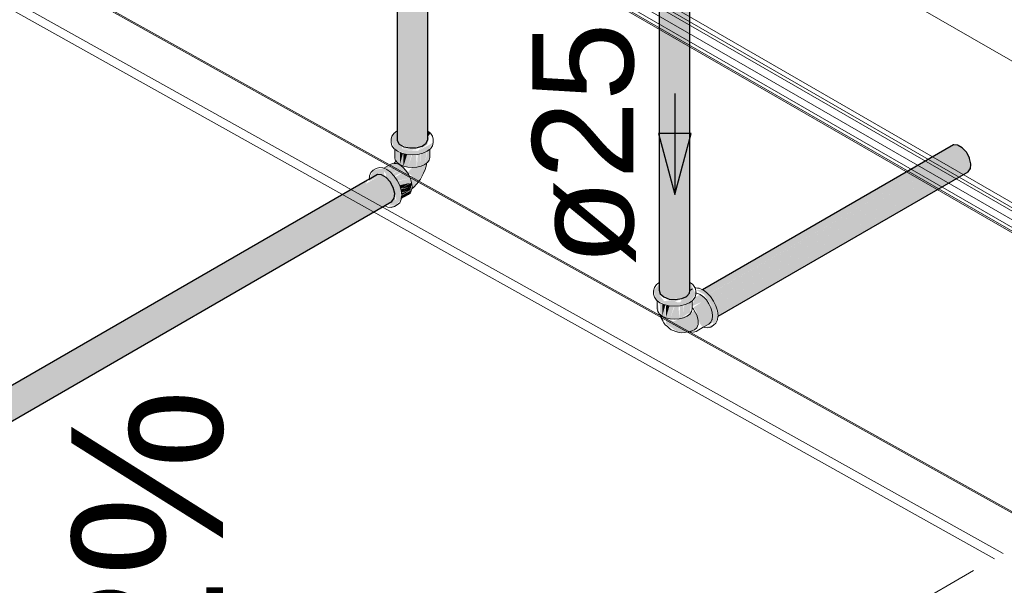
# Model space of a CAD drawing. Header units: millimetres. Extents: x 567 to 934, y -1 to 364.
# Tile 529 of 656: x 733.36 to 735.31, y 67.06 to 68.18. Entities that reach past the tile are written whole.
import ezdxf

# ---------------------------------------------------------------- set-up
doc = ezdxf.new("R2010")
doc.units = ezdxf.units.MM
doc.header["$MEASUREMENT"] = 0
doc.linetypes.add('JIS_02_2.0', pattern=[0.3, 0.2, -0.1])
doc.linetypes.add('NULL', pattern=[0])
for name, color, linetype, lineweight in [('A-GLAZ', 7, 'Continuous', 13), ('AL-Condutos', 3, 'Continuous', 25), ('AL-Conexões', 63, 'Continuous', 18), ('AL-Sentido conduto', 3, 'Continuous', 30), ('AL-Textos conduto', 7, 'Continuous', 9), ('ARQ-ALV-REB', 7, 'Continuous', 18), ('C-PROP-LINE', 7, 'Continuous', 25), ('DI-Área do detalhe', 10, 'JIS_02_2.0', 0), ('Inclinações no ponto', 7, 'Continuous', 9)]:
    doc.layers.add(name, color=color, linetype=linetype, lineweight=lineweight)
doc.styles.add('Arial', font='arial.ttf')

msp = doc.modelspace()

# ---------------------------------------------------------------- hatches: boundary and pattern name
at = {"layer": 'AL-Condutos', "linetype": 'Continuous'}
for points in [[(734.1668, 68.5495), (734.1579, 68.5629), (734.1452, 68.564), (734.1362, 68.5504), (734.124, 68.5642), (734.1124, 68.5615), (734.106, 68.5476), (734.106, 67.9358), (734.1105, 67.929), (734.1314, 67.9212), (734.1555, 67.9249), (734.1668, 67.9377)], [(734.6253, 67.6548), (734.6272, 67.6323), (734.6449, 67.6221), (734.6697, 67.6229), (734.6854, 67.634), (734.6861, 68.2532), (734.6728, 68.2651), (734.6558, 68.2504), (734.6498, 68.2635), (734.6389, 68.2648), (734.6253, 68.2513)], [(734.686, 67.6551), (734.6861, 68.2532), (734.6854, 67.6555)], [(734.7113, 67.6404), (735.2162, 67.9268), (735.208, 67.9273), (734.7112, 67.6405)], [(734.7115, 67.6406), (734.7155, 67.6377), (735.2162, 67.9268)], [(734.7156, 67.6376), (735.2253, 67.9216), (735.2162, 67.9268), (734.7155, 67.6377)], [(734.7227, 67.6315), (735.2253, 67.9216), (734.7164, 67.6381)], [(734.7228, 67.6314), (735.2335, 67.9126), (735.2253, 67.9216), (734.7227, 67.6314)], [(734.7236, 67.6318), (734.7302, 67.6221), (735.2335, 67.9126)], [(734.7303, 67.622), (735.2395, 67.9014), (735.2335, 67.9126), (734.7302, 67.6221)], [(734.7309, 67.6223), (734.7364, 67.611), (735.2395, 67.9014)], [(734.7364, 67.6109), (735.2423, 67.8899), (735.2395, 67.9014), (734.7364, 67.611)], [(734.7413, 67.6007), (735.2423, 67.8899), (734.7368, 67.6111)], [(734.7401, 67.5999), (735.2413, 67.8801), (735.2423, 67.8899), (734.7401, 67.6)], [(729.5798, 65.2726), (734.0754, 67.8682), (729.5716, 65.2731), (729.5627, 65.2606), (729.5682, 65.2381), (729.5843, 65.2205), (729.6004, 65.2195), (734.096, 67.8151), (729.6049, 65.2259), (734.1005, 67.8215), (729.6058, 65.2357), (734.1015, 67.8313), (734.0987, 67.8428), (734.0844, 67.863)], [(734.0844, 67.863), (734.0754, 67.8682), (729.5798, 65.2726)], [(734.0508, 67.8555), (734.0754, 67.8682), (734.0672, 67.8687), (734.0506, 67.8591)], [(735.2413, 67.8801), (734.7327, 67.5865), (735.2368, 67.8737)], [(734.7425, 67.5921), (735.2413, 67.8801), (734.7404, 67.6001)], [(734.7417, 67.5879), (735.2368, 67.8737), (734.7419, 67.5917)], [(729.5716, 65.2731), (734.0442, 67.8501), (734.0474, 67.8572)], [(734.1005, 67.8215), (734.1015, 67.8313), (729.6058, 65.2357)], [(734.096, 67.8151), (734.1005, 67.8215), (729.6049, 65.2259)]]:
    msp.add_hatch(color=91, dxfattribs=at).paths.add_polyline_path(points)
at = {"layer": 'AL-Conexões', "linetype": 'Continuous'}
for points in [[(734.1002, 67.9506), (734.0946, 67.9386), (734.1002, 67.9198), (734.1254, 67.9086), (734.147, 67.9086), (734.1657, 67.9148), (734.1779, 67.9318), (734.147, 67.9154), (734.1154, 67.9178), (734.117, 67.9193), (734.106, 67.9515)], [(734.1723, 67.9506), (734.1635, 67.9306), (734.147, 67.9154), (734.1658, 67.9279)], [(734.1723, 67.9506), (734.1668, 67.9548), (734.1668, 67.943)], [(734.1022, 67.9182), (734.1014, 67.9024), (734.1116, 67.8882), (734.1116, 67.9112)], [(734.1116, 67.9119), (734.1116, 67.8882), (734.1176, 67.91)], [(734.1177, 67.9104), (734.1116, 67.8882), (734.1188, 67.885)], [(734.1194, 67.9208), (734.1154, 67.9178), (734.1458, 67.918)], [(734.1188, 67.9091), (734.1188, 67.885), (734.126, 67.9085)], [(734.126, 67.9085), (734.1188, 67.885), (734.1272, 67.883), (734.135, 67.9079)], [(734.144, 67.9084), (734.1362, 67.9078), (734.1272, 67.883), (734.1452, 67.883)], [(734.1524, 67.9099), (734.1452, 67.883), (734.1536, 67.885)], [(734.1522, 67.909), (734.147, 67.9086), (734.1452, 67.883)], [(734.1596, 67.9121), (734.1536, 67.885), (734.1608, 67.8882), (734.1652, 67.9146)], [(734.1595, 67.9116), (734.1536, 67.9102), (734.1536, 67.885)], [(734.1663, 67.8924), (734.1663, 67.9151), (734.1608, 67.8882)], [(734.1706, 67.9185), (734.1663, 67.9153), (734.1663, 67.8924), (734.1698, 67.8972)], [(734.0802, 67.8809), (734.0848, 67.879), (734.1113, 67.8876), (734.1003, 67.8908)], [(734.1353, 67.8402), (734.1586, 67.8713), (734.1631, 67.8892), (734.136, 67.8823), (734.1266, 67.8722), (734.1352, 67.8666), (734.1349, 67.8534)], [(734.0506, 67.8591), (734.0598, 67.8644), (734.081, 67.8649), (734.0799, 67.8751), (734.1054, 67.8434), (734.1054, 67.8094), (734.0876, 67.8039), (734.1008, 67.805), (734.1143, 67.8193), (734.1113, 67.8468), (734.1005, 67.8655), (734.0797, 67.8811), (734.0591, 67.8772)], [(734.1007, 67.8217), (734.0903, 67.8069), (734.1054, 67.8094), (734.1054, 67.8434), (734.0841, 67.87), (734.0848, 67.8626), (734.0972, 67.8491), (734.105, 67.8167)], [(734.0912, 67.8746), (734.1176, 67.883), (734.1113, 67.8876), (734.0863, 67.8782)], [(734.0917, 67.8748), (734.0959, 67.8704), (734.1176, 67.883)], [(734.0967, 67.8695), (734.1236, 67.8767), (734.1176, 67.883)], [(734.0976, 67.8697), (734.1005, 67.8655), (734.1236, 67.8767)], [(734.1022, 67.863), (734.1066, 67.8565), (734.1326, 67.8611), (734.1236, 67.8767)], [(734.1111, 67.8473), (734.135, 67.8528), (734.1326, 67.8611), (734.1072, 67.8554)], [(734.1326, 67.8523), (734.1112, 67.8473), (734.1132, 67.8404)], [(734.1327, 67.8374), (734.135, 67.8528), (734.1133, 67.8403), (734.1326, 67.8442), (734.1147, 67.8328)], [(734.1326, 67.8442), (734.114, 67.8393), (734.1147, 67.833)], [(734.1146, 67.8218), (734.1287, 67.8291), (734.135, 67.8381), (734.1152, 67.8267)], [(734.1311, 67.8369), (734.1158, 67.832), (734.1153, 67.8275)], [(734.6861, 67.655), (734.6861, 67.6452), (734.6666, 67.6154), (734.635, 67.6178), (734.6264, 67.629), (734.6253, 67.6515), (734.6142, 67.6386), (734.6198, 67.6198), (734.6451, 67.6086), (734.6666, 67.6086), (734.6853, 67.6148), (734.6975, 67.6318)], [(734.7271, 67.5666), (734.7406, 67.5809), (734.7376, 67.6084), (734.7269, 67.6271), (734.7121, 67.6401), (734.6986, 67.64), (734.7139, 67.6312), (734.7317, 67.605), (734.734, 67.5835), (734.7317, 67.571), (734.7139, 67.5655)], [(734.6218, 67.6182), (734.6211, 67.6024), (734.6257, 67.5924)], [(734.6261, 67.6151), (734.6273, 67.5912), (734.6312, 67.5882)], [(734.6261, 67.615), (734.6312, 67.5882), (734.6312, 67.6112)], [(734.6702, 67.6231), (734.635, 67.6178), (734.6556, 67.6162)], [(734.686, 67.5952), (734.686, 67.6151), (734.6733, 67.6102), (734.6732, 67.5878)], [(734.686, 67.5924), (734.6885, 67.6172), (734.686, 67.6153)], [(734.7062, 67.6311), (734.6958, 67.6251), (734.6906, 67.6081), (734.7185, 67.6202)], [(734.7124, 67.5661), (734.7347, 67.5775), (734.7317, 67.605), (734.7175, 67.6217), (734.6931, 67.6055), (734.6982, 67.598), (734.7054, 67.5738)], [(734.6312, 67.6119), (734.6312, 67.5882), (734.6372, 67.61)], [(734.6374, 67.6104), (734.6312, 67.5882), (734.6384, 67.585)], [(734.6384, 67.6091), (734.6384, 67.585), (734.6456, 67.6085)], [(734.6457, 67.6085), (734.6384, 67.585), (734.6468, 67.583), (734.6546, 67.6079)], [(734.6855, 67.5576), (734.6996, 67.5649), (734.7021, 67.5804), (734.6947, 67.5996), (734.6876, 67.5931), (734.653, 67.5775), (734.6384, 67.585), (734.6389, 67.5727), (734.6623, 67.5564)], [(734.6636, 67.6084), (734.6558, 67.6078), (734.6468, 67.583), (734.6648, 67.583)], [(734.672, 67.6099), (734.6648, 67.583), (734.6732, 67.585)], [(734.6718, 67.609), (734.6666, 67.6086), (734.6648, 67.583)], [(734.7275, 67.5762), (734.7297, 67.5809), (734.7045, 67.5669)]]:
    msp.add_hatch(color=51, dxfattribs=at).paths.add_polyline_path(points)

# ---------------------------------------------------------------- linework, layer by layer
at = {"layer": 'A-GLAZ', "color": 8, "lineweight": 5}
for p, q in [((735.8824, 67.7705), (734.67, 68.4705)), ((734.3322, 68.3755), (735.7179, 67.5755)), ((735.7265, 67.5805), (734.3409, 68.3805)), ((734.3321, 68.3688), (735.7064, 67.5754)), ((734.3355, 68.3498), (735.6735, 67.5773)), ((734.3475, 68.3272), (735.6343, 67.5843)), ((734.3608, 68.3123), (735.6085, 67.592)), ((735.588, 67.6005), (734.3755, 68.3005)), ((734.3755, 68.3005), (735.588, 67.6005))]:
    msp.add_line(p, q, dxfattribs=at)
at = {"layer": 'AL-Condutos'}
for p, q in [((734.106, 68.5476), (734.106, 67.955)), ((734.1668, 67.9551), (734.1668, 68.5495)), ((734.6253, 68.2513), (734.6253, 67.6395)), ((734.6861, 67.655), (734.6861, 68.2532)), ((734.106, 67.955), (734.106, 67.9358)), ((734.1668, 67.9548), (734.1668, 67.9551)), ((734.1668, 67.9377), (734.1668, 67.9548)), ((734.106, 67.9358), (734.1105, 67.929)), ((734.1105, 67.929), (734.1195, 67.9238)), ((734.1555, 67.9249), (734.1635, 67.9306)), ((734.1635, 67.9306), (734.1668, 67.9377)), ((735.208, 67.9273), (734.7112, 67.6405)), ((735.2088, 67.9273), (735.208, 67.9273)), ((735.2162, 67.9268), (735.2088, 67.9273)), ((735.2171, 67.9264), (735.2162, 67.9268)), ((734.1195, 67.9238), (734.1314, 67.9212)), ((734.1314, 67.9212), (734.1441, 67.9215)), ((734.1441, 67.9215), (734.1555, 67.9249)), ((735.2253, 67.9216), (735.2171, 67.9264)), ((735.226, 67.9208), (735.2253, 67.9216)), ((735.2335, 67.9126), (735.226, 67.9208)), ((735.234, 67.9116), (735.2335, 67.9126)), ((735.2395, 67.9014), (735.234, 67.9116)), ((735.2397, 67.9004), (735.2395, 67.9014)), ((735.2423, 67.8899), (735.2397, 67.9004)), ((735.2413, 67.8801), (735.2422, 67.8891)), ((735.2422, 67.8891), (735.2423, 67.8899)), ((734.0672, 67.8687), (734.0506, 67.8591)), ((734.0754, 67.8682), (734.0672, 67.8687)), ((734.0844, 67.863), (734.0754, 67.8682)), ((734.7417, 67.5879), (735.2368, 67.8737)), ((735.2368, 67.8737), (735.2409, 67.8796)), ((735.2409, 67.8796), (735.2413, 67.8801)), ((734.0474, 67.8572), (729.5716, 65.2731)), ((734.0504, 67.859), (734.0474, 67.8572)), ((734.0506, 67.8591), (734.0504, 67.859)), ((734.0927, 67.854), (734.0844, 67.863)), ((734.0987, 67.8428), (734.0927, 67.854)), ((734.1015, 67.8313), (734.0987, 67.8428)), ((734.1005, 67.8215), (734.1015, 67.8313)), ((729.6004, 65.2195), (734.096, 67.8151)), ((734.096, 67.8151), (734.1005, 67.8215)), ((734.6861, 67.6414), (734.6861, 67.655)), ((734.6253, 67.6395), (734.6272, 67.6323)), ((734.6854, 67.634), (734.6859, 67.639)), ((734.6859, 67.639), (734.686, 67.6405)), ((734.686, 67.6405), (734.6861, 67.6414)), ((734.6272, 67.6323), (734.6342, 67.6261)), ((734.6342, 67.6261), (734.6449, 67.6221)), ((734.6449, 67.6221), (734.6574, 67.621)), ((734.6574, 67.621), (734.6697, 67.6229)), ((734.6697, 67.6229), (734.6776, 67.6266)), ((734.6776, 67.6266), (734.6796, 67.6275)), ((734.6796, 67.6275), (734.6854, 67.634)), ((734.7414, 67.5877), (734.7417, 67.5879))]:
    msp.add_line(p, q, dxfattribs=at)
at = {"layer": 'AL-Conexões'}
for p, q in [((734.1002, 67.9506), (734.096, 67.9448)), ((734.106, 67.955), (734.1002, 67.9506)), ((734.1723, 67.9506), (734.1668, 67.9548)), ((734.1764, 67.9448), (734.1723, 67.9506)), ((734.096, 67.9448), (734.0946, 67.9386)), ((734.0946, 67.9386), (734.0946, 67.9318)), ((734.0946, 67.9318), (734.096, 67.9256)), ((734.1779, 67.9386), (734.1764, 67.9448)), ((734.1764, 67.9256), (734.1779, 67.9318)), ((734.1779, 67.9318), (734.1779, 67.9386)), ((734.096, 67.9256), (734.1002, 67.9198)), ((734.1002, 67.9198), (734.1014, 67.9188)), ((734.1014, 67.9188), (734.1014, 67.9024)), ((734.1014, 67.9188), (734.1068, 67.9148)), ((734.1068, 67.9148), (734.1154, 67.911)), ((734.1154, 67.911), (734.1254, 67.9086)), ((734.1254, 67.9086), (734.1362, 67.9078)), ((734.1362, 67.9078), (734.147, 67.9086)), ((734.147, 67.9086), (734.157, 67.911)), ((734.157, 67.911), (734.1657, 67.9148)), ((734.1657, 67.9148), (734.171, 67.9188)), ((734.171, 67.9188), (734.1723, 67.9198)), ((734.171, 67.9024), (734.171, 67.9188)), ((734.1723, 67.9198), (734.1764, 67.9256)), ((734.0939, 67.8893), (734.0797, 67.8811)), ((734.099, 67.8909), (734.0939, 67.8893)), ((734.1003, 67.8908), (734.099, 67.8909)), ((734.1012, 67.8919), (734.1003, 67.8908)), ((734.1049, 67.8903), (734.1003, 67.8908)), ((734.1022, 67.8933), (734.1012, 67.8919)), ((734.1014, 67.9024), (734.1026, 67.8972)), ((734.1029, 67.8948), (734.1022, 67.8933)), ((734.1026, 67.8972), (734.1034, 67.8961)), ((734.1034, 67.8961), (734.1029, 67.8948)), ((734.1034, 67.8961), (734.1061, 67.8924)), ((734.1113, 67.8876), (734.1049, 67.8903)), ((734.1061, 67.8924), (734.1116, 67.8882)), ((734.1116, 67.8882), (734.1188, 67.885)), ((734.1536, 67.885), (734.1608, 67.8882)), ((734.1608, 67.8882), (734.1647, 67.8911)), ((734.1642, 67.8876), (734.1647, 67.8911)), ((734.1647, 67.8911), (734.1663, 67.8924)), ((734.1663, 67.8924), (734.1698, 67.8972)), ((734.1698, 67.8972), (734.171, 67.9024)), ((734.053, 67.8696), (734.0515, 67.8663)), ((734.0544, 67.8728), (734.053, 67.8696)), ((734.0591, 67.8772), (734.0544, 67.8728)), ((734.065, 67.8806), (734.0591, 67.8772)), ((734.0711, 67.8825), (734.065, 67.8806)), ((734.0782, 67.8818), (734.0711, 67.8825)), ((734.0797, 67.8811), (734.0782, 67.8818)), ((734.0858, 67.8785), (734.0797, 67.8811)), ((734.0934, 67.873), (734.0858, 67.8785)), ((734.1005, 67.8655), (734.0934, 67.873)), ((734.1176, 67.883), (734.1113, 67.8876)), ((734.1236, 67.8767), (734.1176, 67.883)), ((734.1188, 67.885), (734.1272, 67.883)), ((734.1287, 67.8693), (734.1236, 67.8767)), ((734.1272, 67.883), (734.1362, 67.8823)), ((734.1326, 67.8611), (734.1287, 67.8693)), ((734.1362, 67.8823), (734.1452, 67.883)), ((734.1452, 67.883), (734.1536, 67.885)), ((734.1523, 67.8594), (734.1586, 67.8713)), ((734.1586, 67.8713), (734.1618, 67.8788)), ((734.1618, 67.8788), (734.1642, 67.8876)), ((734.0515, 67.8663), (734.0506, 67.8591)), ((734.1066, 67.8565), (734.1005, 67.8655)), ((734.1113, 67.8468), (734.1066, 67.8565)), ((734.135, 67.8528), (734.1326, 67.8611)), ((734.1359, 67.845), (734.135, 67.8528)), ((734.1386, 67.8428), (734.1455, 67.8504)), ((734.1455, 67.8504), (734.1523, 67.8594)), ((734.1143, 67.8369), (734.1113, 67.8468)), ((734.1153, 67.8275), (734.1143, 67.8369)), ((734.1287, 67.8291), (734.1326, 67.8327)), ((734.1326, 67.8327), (734.135, 67.8381)), ((734.135, 67.8381), (734.1353, 67.8402)), ((734.1353, 67.8402), (734.1359, 67.845)), ((734.1353, 67.8402), (734.1386, 67.8428)), ((734.1066, 67.8084), (734.1113, 67.8128)), ((734.1113, 67.8128), (734.1143, 67.8193)), ((734.1143, 67.8193), (734.1145, 67.8209)), ((734.1145, 67.8209), (734.1287, 67.8291)), ((734.1145, 67.8209), (734.1153, 67.8275)), ((734.0812, 67.8066), (734.0876, 67.8039)), ((734.0876, 67.8039), (734.0947, 67.8032)), ((734.0947, 67.8032), (734.1008, 67.805)), ((734.1008, 67.805), (734.1066, 67.8084)), ((734.6253, 67.6548), (734.6218, 67.6522)), ((734.6872, 67.6541), (734.6861, 67.655)), ((734.6919, 67.6506), (734.6872, 67.6541)), ((734.6156, 67.6448), (734.6142, 67.6386)), ((734.6142, 67.6386), (734.6142, 67.6318)), ((734.6198, 67.6506), (734.6156, 67.6448)), ((734.6218, 67.6522), (734.6198, 67.6506)), ((734.6861, 67.6392), (734.6859, 67.639)), ((734.6913, 67.6422), (734.6861, 67.6392)), ((734.696, 67.6449), (734.6919, 67.6506)), ((734.6961, 67.6448), (734.696, 67.6449)), ((734.6962, 67.6442), (734.6961, 67.6448)), ((734.6963, 67.6437), (734.6962, 67.6442)), ((734.6968, 67.6439), (734.6963, 67.6437)), ((734.6975, 67.6386), (734.6963, 67.6437)), ((734.6974, 67.6441), (734.6968, 67.6439)), ((734.7011, 67.6437), (734.6974, 67.6441)), ((734.6975, 67.6348), (734.6975, 67.6386)), ((734.6975, 67.6341), (734.6975, 67.6348)), ((734.7045, 67.6434), (734.7011, 67.6437)), ((734.7112, 67.6405), (734.7045, 67.6434)), ((734.7121, 67.6401), (734.7112, 67.6405)), ((734.7197, 67.6346), (734.7121, 67.6401)), ((734.7269, 67.6271), (734.7197, 67.6346)), ((734.6142, 67.6318), (734.6156, 67.6256)), ((734.6156, 67.6256), (734.6198, 67.6198)), ((734.6198, 67.6198), (734.6211, 67.6188)), ((734.6211, 67.6188), (734.6211, 67.6024)), ((734.6211, 67.6188), (734.6264, 67.6148)), ((734.6264, 67.6148), (734.635, 67.611)), ((734.6767, 67.611), (734.6853, 67.6148)), ((734.6853, 67.6148), (734.6906, 67.6188)), ((734.6906, 67.6188), (734.6919, 67.6198)), ((734.6906, 67.6048), (734.6906, 67.6188)), ((734.6919, 67.6198), (734.6961, 67.6256)), ((734.6961, 67.6256), (734.6975, 67.6318)), ((734.6975, 67.6318), (734.6975, 67.6341)), ((734.6979, 67.634), (734.6975, 67.6341)), ((734.698, 67.634), (734.6979, 67.634)), ((734.6997, 67.6338), (734.698, 67.634)), ((734.6999, 67.6338), (734.6997, 67.6338)), ((734.7015, 67.6331), (734.6999, 67.6338)), ((734.7062, 67.6311), (734.7015, 67.6331)), ((734.7066, 67.6308), (734.7062, 67.6311)), ((734.7112, 67.6275), (734.7066, 67.6308)), ((734.7122, 67.6267), (734.7112, 67.6275)), ((734.7126, 67.6265), (734.7122, 67.6267)), ((734.7185, 67.6202), (734.7126, 67.6265)), ((734.7236, 67.6128), (734.7185, 67.6202)), ((734.733, 67.6181), (734.7269, 67.6271)), ((734.7376, 67.6084), (734.733, 67.6181)), ((734.6211, 67.6024), (734.6222, 67.5972)), ((734.6222, 67.5972), (734.6257, 67.5924)), ((734.635, 67.611), (734.6451, 67.6086)), ((734.6451, 67.6086), (734.6558, 67.6078)), ((734.6558, 67.6078), (734.6666, 67.6086)), ((734.6666, 67.6086), (734.6767, 67.611)), ((734.686, 67.5924), (734.6894, 67.5972)), ((734.6894, 67.5972), (734.6906, 67.6024)), ((734.6906, 67.6024), (734.6906, 67.6048)), ((734.6928, 67.602), (734.6906, 67.6048)), ((734.6947, 67.5996), (734.6928, 67.602)), ((734.6995, 67.5901), (734.6947, 67.5996)), ((734.7275, 67.6046), (734.7236, 67.6128)), ((734.73, 67.5963), (734.7275, 67.6046)), ((734.7308, 67.5885), (734.73, 67.5963)), ((734.7406, 67.5985), (734.7376, 67.6084)), ((734.7416, 67.5891), (734.7406, 67.5985)), ((734.6257, 67.5924), (734.627, 67.5914)), ((734.627, 67.5914), (734.6272, 67.5912)), ((734.627, 67.5914), (734.6291, 67.5844)), ((734.6272, 67.5912), (734.6273, 67.5912)), ((734.6322, 67.5797), (734.6272, 67.5912)), ((734.6273, 67.5912), (734.6312, 67.5882)), ((734.6273, 67.5912), (734.6289, 67.5875)), ((734.6289, 67.5875), (734.6322, 67.5797)), ((734.6291, 67.5844), (734.6341, 67.5752)), ((734.6312, 67.5882), (734.6384, 67.585)), ((734.6384, 67.585), (734.6468, 67.583)), ((734.6468, 67.583), (734.6558, 67.5823)), ((734.6558, 67.5823), (734.6648, 67.583)), ((734.6648, 67.583), (734.6732, 67.585)), ((734.6732, 67.585), (734.6804, 67.5882)), ((734.6804, 67.5882), (734.686, 67.5924)), ((734.7021, 67.5804), (734.6995, 67.5901)), ((734.7021, 67.5717), (734.7021, 67.5804)), ((734.7236, 67.5726), (734.7275, 67.5762)), ((734.7275, 67.5762), (734.7297, 67.5809)), ((734.7297, 67.5809), (734.73, 67.5816)), ((734.73, 67.5816), (734.7308, 67.5885)), ((734.7376, 67.5744), (734.7406, 67.5809)), ((734.7406, 67.5809), (734.7414, 67.5877)), ((734.7414, 67.5877), (734.7416, 67.5891)), ((734.6341, 67.5752), (734.6373, 67.5707)), ((734.6373, 67.5707), (734.6413, 67.5679)), ((734.6413, 67.5679), (734.645, 67.5645)), ((734.645, 67.5645), (734.6487, 67.5612)), ((734.6487, 67.5612), (734.6623, 67.5564)), ((734.6623, 67.5564), (734.6702, 67.5554)), ((734.6702, 67.5554), (734.6833, 67.5568)), ((734.6833, 67.5568), (734.6842, 67.5571)), ((734.6842, 67.5571), (734.6855, 67.5576)), ((734.6855, 67.5576), (734.6948, 67.561)), ((734.6855, 67.5576), (734.6871, 67.5569)), ((734.6871, 67.5569), (734.6931, 67.5563)), ((734.6931, 67.5563), (734.6982, 67.5579)), ((734.6948, 67.561), (734.6996, 67.5649)), ((734.6982, 67.5579), (734.7124, 67.5661)), ((734.6996, 67.5649), (734.7021, 67.5717)), ((734.7124, 67.5661), (734.7236, 67.5726)), ((734.7124, 67.5661), (734.7139, 67.5655)), ((734.7139, 67.5655), (734.721, 67.5648)), ((734.721, 67.5648), (734.7271, 67.5666)), ((734.7271, 67.5666), (734.733, 67.57)), ((734.733, 67.57), (734.7376, 67.5744))]:
    msp.add_line(p, q, dxfattribs=at)
at = {"layer": 'AL-Sentido conduto'}
for p, q in [((734.6882, 67.9498), (734.6235, 67.9498)), ((734.6235, 67.9498), (734.6558, 67.829)), ((734.6558, 67.829), (734.6882, 67.9498))]:
    msp.add_line(p, q, dxfattribs=at)
msp.add_lwpolyline([(734.6558, 68.029), (734.6558, 67.829)], dxfattribs=at)
at = {"layer": 'ARQ-ALV-REB', "color": 8, "lineweight": 5}
for p, q in [((733.1161, 68.3215), (735.2888, 67.1078)), ((733.3918, 68.2782), (735.388, 67.1651)), ((735.3857, 67.1638), (733.3894, 68.2769))]:
    msp.add_line(p, q, dxfattribs=at)
at = {"layer": 'C-PROP-LINE', "color": 8, "lineweight": 5}
msp.add_line((735.3061, 67.1178), (732.8872, 68.469), dxfattribs=at)
at = {"layer": 'DI-Área do detalhe'}
msp.add_lwpolyline([(725.5576, 65.5114), (732.804, 69.6951), (736.287, 67.6842), (729.0407, 63.5005), (725.5576, 65.5114)], dxfattribs=at)

# ---------------------------------------------------------------- texts
at = {"layer": 'AL-Textos conduto', "linetype": 'NULL', "insert": (734.5792, 67.929), "char_height": 0.2, "width": 0.962805, "attachment_point": 8, "rotation": 90.0002, "line_spacing_factor": 0.6, "style": 'Arial'}
msp.add_mtext('ø25', dxfattribs=at)
at = {"layer": 'Inclinações no ponto', "color": 8, "linetype": 'NULL', "lineweight": 5, "insert": (733.817, 66.4896), "char_height": 0.3, "width": 1.910213, "attachment_point": 7, "rotation": 90.0002, "line_spacing_factor": 0.6, "style": 'Arial'}
msp.add_mtext('8,2%', dxfattribs=at)

doc.saveas('drawing.dxf')
